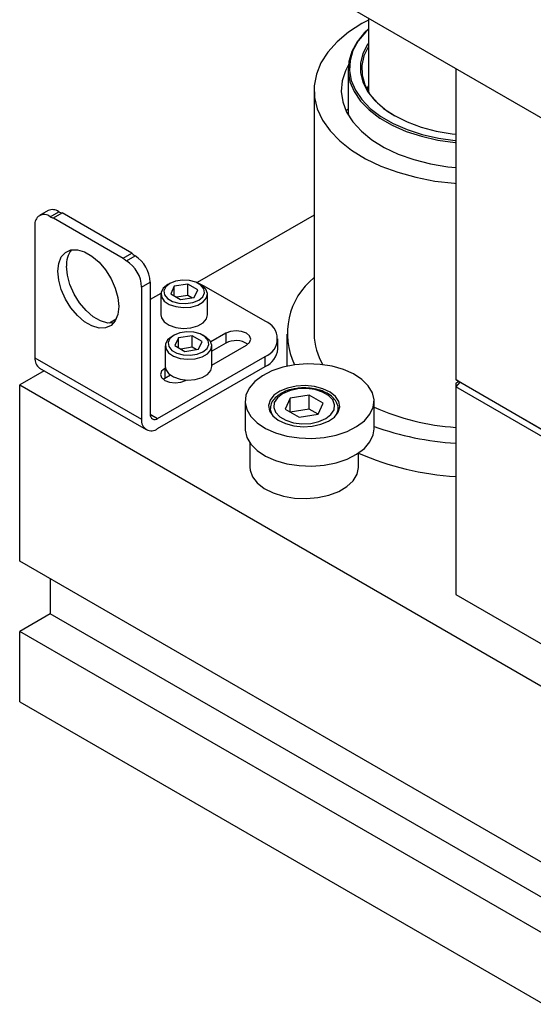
# Model space of a CAD drawing. Header units: inches. Extents: x 1880 to 2363, y -453 to -54.
# Tile 663 of 1056: x 1945.74 to 1948.72, y -150.26 to -144.55. Entities that reach past the tile are written whole.
import ezdxf

# ---------------------------------------------------------------- set-up
doc = ezdxf.new("R2010")
doc.units = ezdxf.units.IN
doc.header["$LTSCALE"] = 0.5
doc.header["$MEASUREMENT"] = 0
doc.layers.add('SID-M-S', color=105, linetype='Continuous')

msp = doc.modelspace()

# ---------------------------------------------------------------- linework, layer by layer
at = {"layer": 'SID-M-S'}
for p, q in [((1945.74474, -143.37026), (1954.58358, -148.47281)), ((1947.76647, -144.53738), (1947.76647, -144.96399)), ((1947.72826, -144.56988), (1947.65122, -144.62021)), ((1947.76647, -144.54902), (1947.72826, -144.56988)), ((1947.76647, -144.60054), (1947.74436, -144.62179)), ((1947.76647, -144.60265), (1947.75123, -144.61758)), ((1947.65122, -144.62021), (1947.58547, -144.67561)), ((1947.74436, -144.62179), (1947.70051, -144.67501)), ((1947.75123, -144.61758), (1947.70784, -144.67025)), ((1947.58547, -144.67561), (1947.53202, -144.73526)), ((1947.70051, -144.67501), (1947.66963, -144.73119)), ((1947.70784, -144.67025), (1947.67728, -144.72583)), ((1947.76192, -144.69039), (1947.7347, -144.7439)), ((1947.76647, -144.70287), (1947.74056, -144.75632)), ((1947.76647, -144.68354), (1947.76192, -144.69039)), ((1947.53202, -144.73526), (1947.49167, -144.79825)), ((1947.66963, -144.73119), (1947.65228, -144.78927)), ((1947.67728, -144.72583), (1947.66011, -144.7833)), ((1947.7347, -144.7439), (1947.72095, -144.79911)), ((1947.74056, -144.75632), (1947.72811, -144.81227)), ((1947.49167, -144.79825), (1947.46503, -144.86363)), ((1947.64928, -144.81205), (1947.6336, -144.84284)), ((1947.65228, -144.78927), (1947.6488, -144.84817)), ((1947.66011, -144.7833), (1947.65667, -144.84159)), ((1947.72095, -144.79911), (1947.72095, -144.85489)), ((1947.72811, -144.81227), (1947.72989, -144.86867)), ((1948.27265, -144.82959), (1948.27265, -146.63419)), ((1947.46503, -144.86363), (1947.45252, -144.9304)), ((1947.6336, -144.84284), (1947.61437, -144.90254)), ((1947.64836, -144.83343), (1947.64836, -145.0694)), ((1947.6488, -144.84817), (1947.65924, -144.9068)), ((1947.65667, -144.84159), (1947.667, -144.8996)), ((1947.72095, -144.85489), (1947.7347, -144.9101)), ((1947.72989, -144.86867), (1947.74588, -144.92431)), ((1947.45252, -144.9304), (1947.45431, -144.99755)), ((1947.61437, -144.90254), (1947.6091, -144.96319)), ((1947.65924, -144.9068), (1947.68341, -144.96406)), ((1947.667, -144.8996), (1947.69091, -144.95626)), ((1947.7347, -144.9101), (1947.76192, -144.96361)), ((1947.74588, -144.92431), (1947.77573, -144.97802)), ((1947.45151, -144.95559), (1947.45151, -146.37007)), ((1947.45431, -144.99755), (1947.47038, -145.06406)), ((1947.6091, -144.96319), (1947.61788, -145.0237)), ((1947.68341, -144.96406), (1947.72086, -145.01889)), ((1947.69091, -144.95626), (1947.72797, -145.01051)), ((1947.76192, -144.96361), (1947.80206, -145.01435)), ((1947.77573, -144.97802), (1947.81882, -145.02865)), ((1947.61788, -145.0237), (1947.64055, -145.08299)), ((1947.72086, -145.01889), (1947.7709, -145.07027)), ((1947.72797, -145.01051), (1947.77749, -145.06135)), ((1947.80206, -145.01435), (1947.85429, -145.06127)), ((1947.81882, -145.02865), (1947.87421, -145.07512)), ((1947.47038, -145.06406), (1947.50049, -145.12893)), ((1947.63978, -145.07456), (1947.63738, -145.07654)), ((1947.6481, -145.06879), (1947.63978, -145.07456)), ((1947.64055, -145.08299), (1947.67671, -145.14001)), ((1947.7709, -145.07027), (1947.83259, -145.11723)), ((1947.77749, -145.06135), (1947.83853, -145.10781)), ((1947.83853, -145.10781), (1947.90996, -145.14905)), ((1947.85429, -145.06127), (1947.91756, -145.10342)), ((1947.87421, -145.07512), (1947.92029, -145.10499)), ((1947.91756, -145.10342), (1947.99058, -145.13995)), ((1947.50049, -145.12893), (1947.54418, -145.19118)), ((1947.67671, -145.14001), (1947.72571, -145.19374)), ((1947.83259, -145.11723), (1947.90478, -145.15891)), ((1947.90478, -145.15891), (1947.98613, -145.19452)), ((1947.90996, -145.14905), (1947.99045, -145.18429)), ((1947.99058, -145.13995), (1948.07186, -145.1701)), ((1948.07186, -145.1701), (1948.15975, -145.19327)), ((1947.54418, -145.19118), (1947.60079, -145.24985)), ((1947.72571, -145.19374), (1947.78668, -145.24322)), ((1947.98613, -145.19452), (1948.07512, -145.2234)), ((1947.99045, -145.18429), (1948.07851, -145.21287)), ((1948.07512, -145.2234), (1948.1701, -145.24503)), ((1948.07851, -145.21287), (1948.17248, -145.23426)), ((1948.15975, -145.19327), (1948.25245, -145.20899)), ((1948.25245, -145.20899), (1948.27265, -145.21134)), ((1947.60079, -145.24985), (1947.66946, -145.30406)), ((1947.78668, -145.24322), (1947.85853, -145.28757)), ((1947.85853, -145.28757), (1947.93998, -145.32599)), ((1948.1701, -145.24503), (1948.26929, -145.25898)), ((1948.17248, -145.23426), (1948.27063, -145.24807)), ((1948.26929, -145.25898), (1948.27265, -145.25931)), ((1948.27063, -145.24807), (1948.27265, -145.24827)), ((1947.66946, -145.30406), (1947.74915, -145.35299)), ((1947.93998, -145.32599), (1948.02957, -145.35781)), ((1947.74915, -145.35299), (1947.83865, -145.39589)), ((1947.83865, -145.39589), (1947.93661, -145.43212)), ((1948.02957, -145.35781), (1948.12571, -145.38244)), ((1948.12571, -145.38244), (1948.22668, -145.39946)), ((1948.22668, -145.39946), (1948.27265, -145.4045)), ((1947.93661, -145.43212), (1948.04153, -145.46113)), ((1948.04153, -145.46113), (1948.15184, -145.48247)), ((1948.15184, -145.48247), (1948.26585, -145.49583)), ((1948.26585, -145.49583), (1948.27265, -145.49636)), ((1945.90923, -145.65407), (1945.85902, -145.68305)), ((1945.92152, -145.68924), (1945.97172, -145.66026)), ((1945.94056, -145.69615), (1945.99076, -145.66716)), ((1946.39463, -145.90031), (1945.99076, -145.66716)), ((1947.45151, -145.67971), (1946.77282, -146.07151)), ((1945.83313, -145.74028), (1945.83313, -146.50701)), ((1945.94056, -145.69615), (1946.34442, -145.92929)), ((1945.98596, -145.92267), (1946.01017, -145.89615)), ((1946.01017, -145.89615), (1946.04207, -145.88193)), ((1946.04207, -145.88193), (1946.0798, -145.88084)), ((1946.0798, -145.88084), (1946.12118, -145.89295)), ((1946.12118, -145.89295), (1946.1638, -145.91755)), ((1946.34442, -145.92929), (1946.39463, -145.90031)), ((1946.36346, -145.94437), (1946.41366, -145.91538)), ((1945.96571, -146.00585), (1945.97085, -145.95996)), ((1945.97085, -145.95996), (1945.98596, -145.92267)), ((1946.1638, -145.91755), (1946.20517, -145.95322)), ((1946.20517, -145.95322), (1946.24291, -145.99787)), ((1945.97085, -146.05767), (1945.96571, -146.00585)), ((1946.02105, -146.02868), (1946.01592, -145.97687)), ((1946.03617, -146.08342), (1946.02105, -146.02868)), ((1946.24291, -145.99787), (1946.27481, -146.04892)), ((1945.98596, -146.1124), (1945.97085, -146.05767)), ((1946.06037, -146.1379), (1946.03617, -146.08342)), ((1946.27481, -146.04892), (1946.29902, -146.10339)), ((1946.45185, -146.09746), (1946.50205, -146.06848)), ((1946.50205, -146.06848), (1946.50205, -146.83521)), ((1946.60317, -146.0832), (1946.57735, -146.10408)), ((1946.61477, -146.07651), (1946.59114, -146.09598)), ((1946.61475, -146.07651), (1946.60315, -146.08321)), ((1946.64851, -146.06287), (1946.61477, -146.07651)), ((1946.71964, -146.07965), (1946.64122, -146.09178)), ((1946.68829, -146.05671), (1946.64851, -146.06287)), ((1946.72932, -146.05879), (1946.68829, -146.05671)), ((1946.77705, -146.11279), (1946.71964, -146.07965)), ((1946.71964, -146.1466), (1946.71964, -146.07965)), ((1946.76665, -146.06883), (1946.72932, -146.05879)), ((1946.79578, -146.08565), (1946.76665, -146.06883)), ((1946.7941, -146.08321), (1946.78251, -146.07651)), ((1946.79565, -146.08249), (1946.78832, -146.07987)), ((1946.80164, -146.08794), (1946.7941, -146.08321)), ((1946.81459, -146.09147), (1946.79565, -146.08249)), ((1946.81319, -146.1072), (1946.79578, -146.08565)), ((1946.01017, -146.16688), (1945.98596, -146.1124)), ((1946.09227, -146.18894), (1946.06037, -146.1379)), ((1946.29902, -146.10339), (1946.31413, -146.15813)), ((1946.45185, -146.09746), (1946.45185, -146.86419)), ((1946.56382, -146.13419), (1946.50205, -146.16984)), ((1946.56363, -146.13831), (1946.56363, -146.25883)), ((1946.57735, -146.10408), (1946.56467, -146.12867)), ((1946.56467, -146.12867), (1946.5665, -146.1543)), ((1946.59114, -146.09598), (1946.58048, -146.11895)), ((1946.58048, -146.11895), (1946.58407, -146.14264)), ((1946.58407, -146.14264), (1946.60148, -146.16419)), ((1946.64122, -146.09178), (1946.62021, -146.13705)), ((1946.62021, -146.13705), (1946.67762, -146.17019)), ((1946.64122, -146.14918), (1946.64122, -146.09178)), ((1946.75604, -146.15806), (1946.77705, -146.11279)), ((1946.82439, -146.10998), (1946.80164, -146.08794)), ((1946.80612, -146.15385), (1946.81678, -146.13089)), ((1946.81678, -146.13089), (1946.81319, -146.1072)), ((1947.16815, -146.29557), (1946.81459, -146.09147)), ((1946.83351, -146.13509), (1946.82439, -146.10998)), ((1946.82802, -146.16055), (1946.83351, -146.13509)), ((1946.83363, -146.25883), (1946.83363, -146.13831)), ((1946.04207, -146.21793), (1946.01017, -146.16688)), ((1946.13001, -146.2336), (1946.09227, -146.18894)), ((1946.31413, -146.15813), (1946.31927, -146.20995)), ((1946.5665, -146.1543), (1946.58266, -146.1782)), ((1946.58266, -146.1782), (1946.61138, -146.19778)), ((1946.60148, -146.16419), (1946.6306, -146.181)), ((1946.61138, -146.19778), (1946.64956, -146.21091)), ((1946.6306, -146.181), (1946.66793, -146.19105)), ((1946.71964, -146.1466), (1946.65427, -146.15671)), ((1946.66793, -146.19105), (1946.70897, -146.19312)), ((1946.67762, -146.17019), (1946.75604, -146.15806)), ((1946.70897, -146.19312), (1946.74875, -146.18697)), ((1946.74299, -146.16008), (1946.71964, -146.1466)), ((1946.74875, -146.18697), (1946.78249, -146.17333)), ((1946.77707, -146.20174), (1946.8085, -146.1836)), ((1946.78249, -146.17333), (1946.80612, -146.15385)), ((1946.8085, -146.1836), (1946.82802, -146.16055)), ((1946.0798, -146.26258), (1946.04207, -146.21793)), ((1946.17139, -146.26926), (1946.13001, -146.2336)), ((1946.31413, -146.25584), (1946.29902, -146.29313)), ((1946.31927, -146.20995), (1946.31413, -146.25584)), ((1946.64956, -146.21091), (1946.69305, -146.21618)), ((1946.69305, -146.21618), (1946.73715, -146.213)), ((1946.73715, -146.213), (1946.77707, -146.20174)), ((1946.12118, -146.29824), (1946.0798, -146.26258)), ((1946.1638, -146.32285), (1946.12118, -146.29824)), ((1946.214, -146.29386), (1946.17139, -146.26926)), ((1946.25538, -146.30597), (1946.214, -146.29386)), ((1946.29004, -146.30551), (1946.25538, -146.30597)), ((1946.30396, -146.2842), (1946.26462, -146.30691)), ((1946.29902, -146.29313), (1946.27481, -146.31965)), ((1946.56363, -146.25883), (1946.5665, -146.27483)), ((1946.5665, -146.27483), (1946.58266, -146.29873)), ((1946.58266, -146.29873), (1946.61138, -146.3183)), ((1946.77707, -146.32226), (1946.8085, -146.30412)), ((1946.8085, -146.30412), (1946.82802, -146.28107)), ((1946.82802, -146.28107), (1946.83363, -146.25883)), ((1946.20517, -146.33496), (1946.1638, -146.32285)), ((1946.24291, -146.33387), (1946.20517, -146.33496)), ((1946.27481, -146.31965), (1946.24291, -146.33387)), ((1946.61138, -146.3183), (1946.64956, -146.33143)), ((1946.67325, -146.3629), (1946.63951, -146.37654)), ((1946.64956, -146.33143), (1946.69305, -146.3367)), ((1946.71304, -146.35674), (1946.67325, -146.3629)), ((1946.69305, -146.3367), (1946.73715, -146.33353)), ((1946.75407, -146.35882), (1946.71304, -146.35674)), ((1946.73715, -146.33353), (1946.77707, -146.32226)), ((1946.7914, -146.36886), (1946.75407, -146.35882)), ((1946.82053, -146.38568), (1946.7914, -146.36886)), ((1946.93904, -146.36496), (1946.85223, -146.41508)), ((1946.96662, -146.35433), (1946.93904, -146.36496)), ((1946.93904, -146.36496), (1946.93904, -146.42294)), ((1946.99915, -146.35059), (1946.96662, -146.35433)), ((1947.03168, -146.35433), (1946.99915, -146.35059)), ((1947.05925, -146.36496), (1947.03168, -146.35433)), ((1947.07768, -146.38088), (1947.05925, -146.36496)), ((1947.29403, -146.37007), (1947.29403, -146.55676)), ((1946.60209, -146.40411), (1946.58941, -146.4287)), ((1946.58941, -146.4287), (1946.59125, -146.45433)), ((1946.62792, -146.38323), (1946.60209, -146.40411)), ((1946.61589, -146.39601), (1946.60523, -146.41898)), ((1946.60523, -146.41898), (1946.60882, -146.44267)), ((1946.63951, -146.37654), (1946.61589, -146.39601)), ((1946.6395, -146.37654), (1946.6279, -146.38324)), ((1946.66597, -146.39181), (1946.64495, -146.43708)), ((1946.74439, -146.37968), (1946.66597, -146.39181)), ((1946.66597, -146.44921), (1946.66597, -146.39181)), ((1946.8018, -146.41282), (1946.74439, -146.37968)), ((1946.74439, -146.44663), (1946.74439, -146.37968)), ((1946.78079, -146.45809), (1946.8018, -146.41282)), ((1946.81885, -146.38324), (1946.80725, -146.37654)), ((1946.82639, -146.38797), (1946.81885, -146.38324)), ((1946.83794, -146.40723), (1946.82053, -146.38568)), ((1946.84914, -146.41001), (1946.82639, -146.38797)), ((1946.84153, -146.43092), (1946.83794, -146.40723)), ((1946.85826, -146.43512), (1946.84914, -146.41001)), ((1946.93904, -146.42294), (1946.85838, -146.46951)), ((1947.05925, -146.43436), (1947.07768, -146.41844)), ((1947.08415, -146.39966), (1947.07768, -146.38088)), ((1947.07768, -146.41844), (1947.08415, -146.39966)), ((1947.24137, -146.4556), (1947.24137, -146.39762)), ((1946.58838, -146.43834), (1946.58838, -146.55886)), ((1946.59125, -146.45433), (1946.60741, -146.47823)), ((1946.60741, -146.47823), (1946.63613, -146.49781)), ((1946.60882, -146.44267), (1946.62623, -146.46422)), ((1946.62623, -146.46422), (1946.65535, -146.48103)), ((1946.64495, -146.43708), (1946.70236, -146.47022)), ((1946.65535, -146.48103), (1946.69268, -146.49108)), ((1946.74439, -146.44663), (1946.67902, -146.45674)), ((1946.70236, -146.47022), (1946.78079, -146.45809)), ((1946.73371, -146.49315), (1946.7735, -146.487)), ((1946.76774, -146.46011), (1946.74439, -146.44663)), ((1946.7735, -146.487), (1946.80724, -146.47336)), ((1946.80182, -146.50177), (1946.83325, -146.48363)), ((1946.80724, -146.47336), (1946.83087, -146.45388)), ((1946.83087, -146.45388), (1946.84153, -146.43092)), ((1946.83325, -146.48363), (1946.85277, -146.46058)), ((1946.85277, -146.46058), (1946.85826, -146.43512)), ((1946.85838, -146.55032), (1947.05925, -146.43436)), ((1946.85838, -146.55886), (1946.85838, -146.43834)), ((1945.83313, -146.50701), (1946.45185, -146.86419)), ((1946.54448, -146.85971), (1947.16815, -146.49967)), ((1946.63613, -146.49781), (1946.6743, -146.51094)), ((1946.6743, -146.51094), (1946.7178, -146.51621)), ((1946.69268, -146.49108), (1946.73371, -146.49315)), ((1946.7178, -146.51621), (1946.7619, -146.51303)), ((1946.7619, -146.51303), (1946.80182, -146.50177)), ((1947.16815, -146.55765), (1947.16815, -146.49967)), ((1947.41293, -146.54313), (1947.34024, -146.54868)), ((1947.48609, -146.54588), (1947.41293, -146.54313)), ((1945.8874, -146.58265), (1945.74474, -146.665)), ((1945.86027, -146.56699), (1946.47898, -146.92417)), ((1946.54448, -146.91768), (1947.16815, -146.55765)), ((1946.56707, -146.58499), (1946.5606, -146.60376)), ((1946.58549, -146.56907), (1946.56707, -146.58499)), ((1946.58911, -146.56698), (1946.58549, -146.56907)), ((1946.58549, -146.56907), (1946.58549, -146.62704)), ((1946.58838, -146.55886), (1946.59125, -146.57486)), ((1946.59125, -146.57486), (1946.60741, -146.59876)), ((1946.60741, -146.59876), (1946.63613, -146.61833)), ((1946.83325, -146.60415), (1946.85277, -146.5811)), ((1946.85277, -146.5811), (1946.85838, -146.55886)), ((1947.20735, -146.58349), (1947.15224, -146.61141)), ((1947.27082, -146.56231), (1947.20735, -146.58349)), ((1947.34024, -146.54868), (1947.27082, -146.56231)), ((1947.55693, -146.55682), (1947.48609, -146.54588)), ((1947.6227, -146.57552), (1947.55693, -146.55682)), ((1947.68089, -146.60127), (1947.6227, -146.57552)), ((1946.5606, -146.60376), (1946.56707, -146.62254)), ((1946.56707, -146.62254), (1946.58549, -146.63846)), ((1946.58549, -146.62704), (1946.57701, -146.63275)), ((1946.61854, -146.60796), (1946.58549, -146.62704)), ((1946.58549, -146.63846), (1946.61307, -146.6491)), ((1946.61307, -146.6491), (1946.6456, -146.65283)), ((1946.63613, -146.61833), (1946.6743, -146.63146)), ((1946.6456, -146.65283), (1946.67812, -146.6491)), ((1946.6743, -146.63146), (1946.7178, -146.63673)), ((1946.67812, -146.6491), (1946.7057, -146.63846)), ((1946.7057, -146.63846), (1946.70932, -146.63637)), ((1946.7178, -146.63673), (1946.7619, -146.63356)), ((1946.7619, -146.63356), (1946.80182, -146.62229)), ((1946.80182, -146.62229), (1946.83325, -146.60415)), ((1947.10764, -146.645), (1947.07524, -146.68298)), ((1947.15224, -146.61141), (1947.10764, -146.645)), ((1947.72926, -146.63308), (1947.68089, -146.60127)), ((1947.76595, -146.66972), (1947.72926, -146.63308)), ((1948.27265, -146.63419), (1948.9444, -147.02198)), ((1948.29765, -146.64862), (1948.27265, -146.63419)), ((1948.29033, -146.6444), (1948.27265, -146.6546)), ((1948.29765, -146.64862), (1948.27265, -146.67501)), ((1948.27265, -146.6546), (1948.27265, -147.87941)), ((1948.95476, -147.02796), (1948.29765, -146.64862)), ((1945.74474, -147.68568), (1945.74474, -146.665)), ((1945.74474, -146.665), (1954.58358, -151.76756)), ((1947.07524, -146.68298), (1947.0563, -146.72387)), ((1947.25282, -146.70084), (1947.21861, -146.72493)), ((1947.29667, -146.68269), (1947.25282, -146.70084)), ((1947.30929, -146.69813), (1947.26892, -146.71557)), ((1947.34716, -146.6717), (1947.29667, -146.68269)), ((1947.35653, -146.68795), (1947.30929, -146.69813)), ((1947.40085, -146.66863), (1947.34716, -146.6717)), ((1947.40683, -146.68588), (1947.35653, -146.68795)), ((1947.45409, -146.67369), (1947.40085, -146.66863)), ((1947.45611, -146.69206), (1947.40683, -146.68588)), ((1947.50325, -146.68653), (1947.45409, -146.67369)), ((1947.50036, -146.70601), (1947.45611, -146.69206)), ((1947.53602, -146.7266), (1947.50036, -146.70601)), ((1947.54498, -146.70628), (1947.50325, -146.68653)), ((1947.57643, -146.73159), (1947.54498, -146.70628)), ((1947.78956, -146.7098), (1947.76595, -146.66972)), ((1947.79916, -146.75176), (1947.78956, -146.7098)), ((1948.9444, -147.06281), (1948.27265, -146.67501)), ((1947.05134, -146.75893), (1947.05134, -146.91967)), ((1947.0563, -146.72387), (1947.05154, -146.7661)), ((1947.05154, -146.7661), (1947.06115, -146.80806)), ((1947.19637, -146.75331), (1947.18761, -146.78405)), ((1947.21861, -146.72493), (1947.19637, -146.75331)), ((1947.22108, -146.76615), (1947.21748, -146.79519)), ((1947.2387, -146.73887), (1947.22108, -146.76615)), ((1947.26892, -146.71557), (1947.2387, -146.73887)), ((1947.31383, -146.7415), (1947.28441, -146.80487)), ((1947.42361, -146.72452), (1947.31383, -146.7415)), ((1947.31383, -146.82185), (1947.31383, -146.7415)), ((1947.50397, -146.77091), (1947.42361, -146.72452)), ((1947.42361, -146.80488), (1947.42361, -146.72452)), ((1947.47456, -146.83428), (1947.50397, -146.77091)), ((1947.56019, -146.75215), (1947.53602, -146.7266)), ((1947.57091, -146.78059), (1947.56019, -146.75215)), ((1947.59546, -146.76074), (1947.57643, -146.73159)), ((1947.60078, -146.79173), (1947.59546, -146.76074)), ((1947.7944, -146.794), (1947.79916, -146.75176)), ((1947.79937, -146.91967), (1947.79937, -146.75893)), ((1947.06115, -146.80806), (1947.08475, -146.84814)), ((1947.18761, -146.78405), (1947.19292, -146.81504)), ((1947.19292, -146.81504), (1947.21196, -146.84419)), ((1947.19734, -146.80396), (1947.19734, -146.82427)), ((1947.19737, -146.802), (1947.19746, -146.80784)), ((1947.19746, -146.80784), (1947.2059, -146.8371)), ((1947.21748, -146.79519), (1947.2282, -146.82363)), ((1947.2282, -146.82363), (1947.25237, -146.84918)), ((1947.28441, -146.80487), (1947.36478, -146.85126)), ((1947.42361, -146.80488), (1947.31385, -146.82186)), ((1947.47454, -146.83429), (1947.42361, -146.80488)), ((1947.54969, -146.83691), (1947.56731, -146.80963)), ((1947.56731, -146.80963), (1947.57091, -146.78059)), ((1947.56977, -146.85085), (1947.59202, -146.82247)), ((1947.58249, -146.8371), (1947.59001, -146.81559)), ((1947.59001, -146.81559), (1947.59088, -146.80857)), ((1947.59088, -146.80857), (1947.59104, -146.80396)), ((1947.59104, -146.82427), (1947.59104, -146.80396)), ((1947.59202, -146.82247), (1947.60078, -146.79173)), ((1947.77546, -146.83489), (1947.7944, -146.794)), ((1946.50205, -146.83522), (1946.54448, -146.85971)), ((1947.08475, -146.84814), (1947.12144, -146.88478)), ((1947.12144, -146.88478), (1947.16982, -146.91659)), ((1947.21196, -146.84419), (1947.24341, -146.8695)), ((1947.24341, -146.8695), (1947.28513, -146.88925)), ((1947.25237, -146.84918), (1947.28802, -146.86977)), ((1947.28802, -146.86977), (1947.33228, -146.88372)), ((1947.33228, -146.88372), (1947.38155, -146.88991)), ((1947.36478, -146.85126), (1947.47456, -146.83428)), ((1947.43185, -146.88783), (1947.4791, -146.87766)), ((1947.4791, -146.87766), (1947.51947, -146.86021)), ((1947.49172, -146.89309), (1947.53556, -146.87494)), ((1947.51947, -146.86021), (1947.54969, -146.83691)), ((1947.53556, -146.87494), (1947.56977, -146.85085)), ((1947.69846, -146.90645), (1947.74307, -146.87286)), ((1947.74307, -146.87286), (1947.77546, -146.83489)), ((1947.05134, -146.91967), (1947.05154, -146.92684)), ((1947.05154, -146.92684), (1947.06115, -146.9688)), ((1947.16982, -146.91659), (1947.22801, -146.94234)), ((1947.22801, -146.94234), (1947.29378, -146.96104)), ((1947.28513, -146.88925), (1947.33429, -146.90209)), ((1947.33429, -146.90209), (1947.38753, -146.90715)), ((1947.38155, -146.88991), (1947.43185, -146.88783)), ((1947.38753, -146.90715), (1947.44123, -146.90408)), ((1947.44123, -146.90408), (1947.49172, -146.89309)), ((1947.57988, -146.95555), (1947.64336, -146.93437)), ((1947.64336, -146.93437), (1947.69846, -146.90645)), ((1947.7944, -146.95473), (1947.79937, -146.91967)), ((1947.06115, -146.9688), (1947.08475, -147.00887)), ((1947.29378, -146.96104), (1947.36461, -146.97198)), ((1947.36461, -146.97198), (1947.43778, -146.97473)), ((1947.43778, -146.97473), (1947.51047, -146.96918)), ((1947.51047, -146.96918), (1947.57988, -146.95555)), ((1947.74307, -147.03359), (1947.77546, -146.99562)), ((1947.77546, -146.99562), (1947.7944, -146.95473)), ((1947.07923, -147.00149), (1947.07923, -147.14151)), ((1947.08475, -147.00887), (1947.12144, -147.04552)), ((1947.12144, -147.04552), (1947.16982, -147.07733)), ((1947.69846, -147.06719), (1947.74307, -147.03359)), ((1947.16982, -147.07733), (1947.22801, -147.10308)), ((1947.22801, -147.10308), (1947.29378, -147.12178)), ((1947.57988, -147.11629), (1947.64336, -147.09511)), ((1947.64336, -147.09511), (1947.69846, -147.06719)), ((1947.70915, -147.14151), (1947.70915, -147.0603)), ((1947.07923, -147.14151), (1947.08063, -147.15861)), ((1947.08063, -147.15861), (1947.09432, -147.19712)), ((1947.29378, -147.12178), (1947.36461, -147.13272)), ((1947.36461, -147.13272), (1947.43778, -147.13546)), ((1947.43778, -147.13546), (1947.51047, -147.12992)), ((1947.51047, -147.12992), (1947.57988, -147.11629)), ((1947.7008, -147.18311), (1947.70912, -147.14409)), ((1947.70912, -147.14409), (1947.70915, -147.14151)), ((1947.09432, -147.19712), (1947.12204, -147.23303)), ((1947.64221, -147.25358), (1947.67814, -147.22019)), ((1947.67814, -147.22019), (1947.7008, -147.18311)), ((1947.12204, -147.23303), (1947.16249, -147.26467)), ((1947.16249, -147.26467), (1947.21377, -147.29054)), ((1947.53777, -147.30334), (1947.59467, -147.28174)), ((1947.59467, -147.28174), (1947.64221, -147.25358)), ((1947.21377, -147.29054), (1947.27348, -147.30945)), ((1947.27348, -147.30945), (1947.33884, -147.3205)), ((1947.33884, -147.3205), (1947.40679, -147.32319)), ((1947.40679, -147.32319), (1947.47415, -147.31738)), ((1947.47415, -147.31738), (1947.53777, -147.30334)), ((1954.58358, -152.78823), (1945.74474, -147.68568)), ((1945.92152, -147.78773), (1945.92152, -147.9919)), ((1948.27265, -147.87941), (1948.9444, -148.26721)), ((1945.92152, -147.9919), (1945.74474, -148.09395)), ((1954.76035, -153.09445), (1945.92152, -147.9919)), ((1945.74474, -148.50222), (1945.74474, -148.09395)), ((1954.58358, -153.1965), (1945.74474, -148.09395)), ((1945.74474, -148.50222), (1954.58358, -153.60477))]:
    msp.add_line(p, q, dxfattribs=at)
for centre, radius, start, end in [((1945.88701, -145.73154), 0.05459, 50.79671, 189.21404), ((1945.93511, -145.71137), 0.06287, 54.38242, 114.30712), ((1945.99881, -145.6153), 0.05249, 238.93221, 261.18082), ((1945.94861, -145.64428), 0.05249, 238.93221, 261.18082), ((1946.15637, -145.96758), 0.14076, 142.20035, 183.78347), ((1946.45954, -145.83788), 0.09006, 223.88237, 239.37877), ((1946.31015, -146.07721), 0.1921, 2.60548, 57.39452), ((1946.40933, -145.86686), 0.09006, 223.88237, 239.37877), ((1946.25995, -146.10619), 0.1921, 2.60548, 57.39452), ((1947.71446, -146.36689), 0.41775, 129.00976, 205.83317), ((1947.12942, -146.39762), 0.10915, 290.78342, 69.21658), ((1947.80136, -146.36491), 0.34989, 180.84466, 211.49879), ((1946.99868, -146.53188), 0.12419, 56.22105, 118.6976), ((1947.11626, -146.44312), 0.12573, 294.37466, 354.3052), ((1945.89732, -146.5141), 0.06458, 173.70115, 234.98667), ((1948.36215, -145.54357), 1.37019, 245.74943, 266.25491), ((1946.50832, -146.87335), 0.05721, 170.78596, 309.20329), ((1946.52792, -146.8394), 0.0262, 170.78596, 309.20329), ((1948.36841, -145.33834), 1.66684, 250.03844, 266.70643), ((1948.36154, -145.57835), 1.6194, 246.24304, 266.8533)]:
    msp.add_arc(centre, radius, start, end, dxfattribs=at)
for points, knots in [([(1947.76102, -144.94546), (1947.76214, -144.94133), (1947.76371, -144.93556), (1947.76586, -144.93176), (1947.76647, -144.93068)], [0, 0, 0, 0, 0.7161806, 1, 1, 1, 1]), ([(1947.64841, -145.0694), (1947.64842, -145.06968), (1947.64843, -145.07035), (1947.64913, -145.07932), (1947.65017, -145.09008), (1947.65065, -145.09503)], [0, 0, 0, 0, 0.2783618, 0.6678565, 1, 1, 1, 1]), ([(1947.25908, -146.7146), (1947.25284, -146.7185), (1947.23473, -146.72984), (1947.21354, -146.75215), (1947.19907, -146.77845), (1947.19901, -146.79522), (1947.19898, -146.8018)], [0, 0, 0, 0, 0.17672703, 0.51329242, 0.80935226, 1, 1, 1, 1]), ([(1947.33679, -146.68809), (1947.33082, -146.68896), (1947.3087, -146.69217), (1947.2826, -146.70207), (1947.26457, -146.71167), (1947.25908, -146.7146)], [0, 0, 0, 0, 0.2043943, 0.7576381, 1, 1, 1, 1]), ([(1947.59065, -146.80952), (1947.59074, -146.80916), (1947.59345, -146.79851), (1947.58758, -146.77668), (1947.57216, -146.74796), (1947.54518, -146.72303), (1947.50906, -146.70284), (1947.46506, -146.68856), (1947.41658, -146.68169), (1947.3724, -146.68126), (1947.34672, -146.68619), (1947.33679, -146.68809)], [0, 0, 0, 0, 0.0044009, 0.1295137, 0.2526128, 0.3795604, 0.512071, 0.646756, 0.7812039, 0.9154424, 1, 1, 1, 1])]:
    msp.add_open_spline(points, degree=3, knots=knots, dxfattribs=at)

doc.saveas('drawing.dxf')
